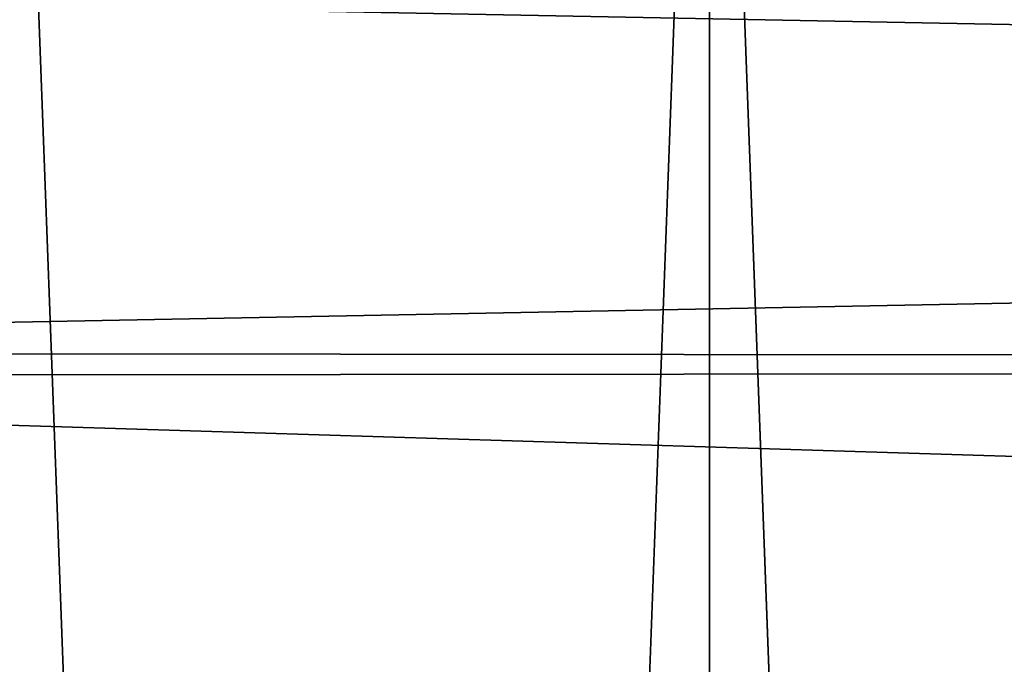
# Model space of a CAD drawing. Header units: millimetres. Extents: x -143 to 143, y -35 to 35.
# Tile 363 of 533: x 97.37 to 99.7, y 18.53 to 20.06. Entities that reach past the tile are written whole.
import ezdxf

# ---------------------------------------------------------------- set-up
doc = ezdxf.new("R2010")
doc.units = ezdxf.units.MM
doc.header["$LTSCALE"] = 65.185185
for name, color, linetype in [('1301', 7, 'CONTINUOUS'), ('1323', 7, 'CONTINUOUS'), ('473', 7, 'CONTINUOUS'), ('483', 7, 'CONTINUOUS')]:
    doc.layers.add(name, color=color, linetype=linetype)

msp = doc.modelspace()

# ---------------------------------------------------------------- linework, layer by layer
at = {"layer": '1301', "linetype": 'CONTINUOUS'}
for points in [[(93.65, 19.27, -6.9939), (93.65, 20.1902, -3.5506), (140.45, 20.169, -3.6692), (93.65, 19.27, -6.9939)], [(140.45, 19.2277, -7.1097), (93.65, 19.27, -6.9939), (140.45, 20.169, -3.6692), (140.45, 19.2277, -7.1097)], [(93.65, 17.7674, -10.2259), (93.65, 19.27, -6.9939), (140.45, 19.2277, -7.1097), (93.65, 17.7674, -10.2259)], [(140.45, 17.7043, -10.3348), (93.65, 17.7674, -10.2259), (140.45, 19.2277, -7.1097), (140.45, 17.7043, -10.3348)]]:
    msp.add_3dface(points, dxfattribs=at)
at = {"layer": '1323', "linetype": 'CONTINUOUS'}
for points in [[(140.45, 19.2682, 6.9991), (140.45, 20.1897, 3.5533), (93.65, 20.1605, 3.7152), (140.45, 19.2682, 6.9991)], [(93.65, 19.2123, 7.1509), (140.45, 19.2682, 6.9991), (93.65, 20.1605, 3.7152), (93.65, 19.2123, 7.1509)], [(140.45, 17.7633, 10.233), (140.45, 19.2682, 6.9991), (93.65, 19.2123, 7.1509), (140.45, 17.7633, 10.233)], [(93.65, 17.6834, 10.3705), (140.45, 17.7633, 10.233), (93.65, 19.2123, 7.1509), (93.65, 17.6834, 10.3705)]]:
    msp.add_3dface(points, dxfattribs=at)
at = {"layer": '473', "linetype": 'CONTINUOUS'}
for points in [[(97.2693, 24.0133, -57), (99.0021, 22.2814, -57), (97.2695, -24.0132, -57), (97.2693, 24.0133, -57)], [(99.0021, 22.2814, -57), (99.0022, -22.2813, -57), (97.2695, -24.0132, -57), (99.0021, 22.2814, -57)], [(99.0021, 22.2814, -57), (100.6006, 20.4248, -57), (99.0022, -22.2813, -57), (99.0021, 22.2814, -57)], [(100.6006, 20.4248, -57), (100.6007, -20.4247, -57), (99.0022, -22.2813, -57), (100.6006, 20.4248, -57)]]:
    msp.add_3dface(points, dxfattribs=at)
at = {"layer": '483', "linetype": 'CONTINUOUS'}
for points in [[(97.2693, -24.0133, -56.5), (99.0021, -22.2814, -56.5), (97.2695, 24.0132, -56.5), (97.2693, -24.0133, -56.5)], [(99.0021, -22.2814, -56.5), (99.0022, 22.2813, -56.5), (97.2695, 24.0132, -56.5), (99.0021, -22.2814, -56.5)], [(99.0021, -22.2814, -56.5), (100.6006, -20.4248, -56.5), (99.0022, 22.2813, -56.5), (99.0021, -22.2814, -56.5)], [(100.6006, -20.4248, -56.5), (100.6007, 20.4247, -56.5), (99.0022, 22.2813, -56.5), (100.6006, -20.4248, -56.5)]]:
    msp.add_3dface(points, dxfattribs=at)

doc.saveas('drawing.dxf')
